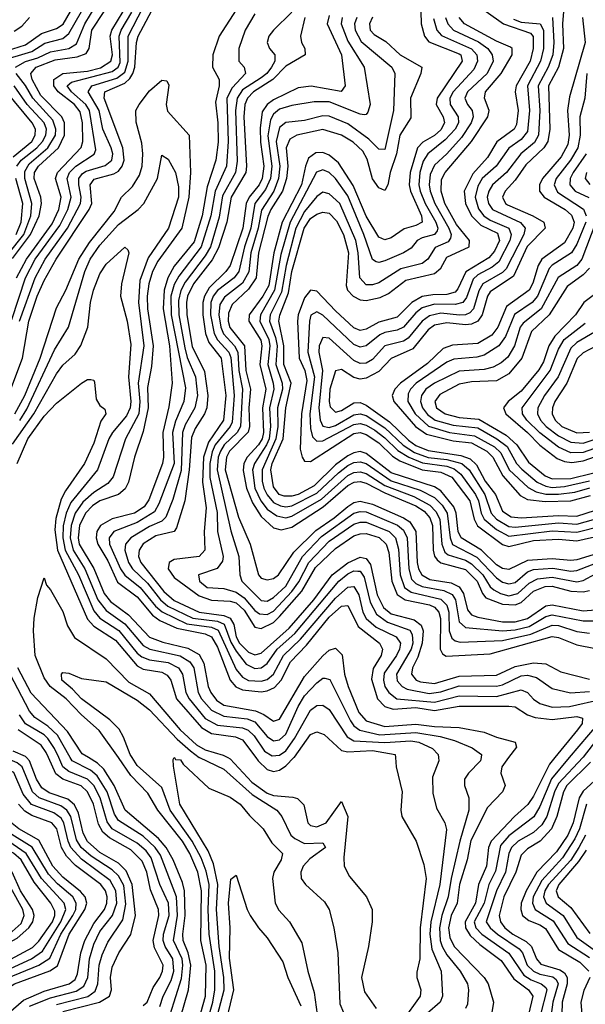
# Model space of a CAD drawing. Header units: inches. Extents: x 501365 to 657855, y 482276 to 547543.
# Tile 845 of 957: x 635951 to 637777, y 489203 to 492383. Entities that reach past the tile are written whole.
import ezdxf

# ---------------------------------------------------------------- set-up
doc = ezdxf.new("R2010")
doc.units = ezdxf.units.IN
doc.header["$MEASUREMENT"] = 0
doc.layers.add('A6438', color=7, linetype='Continuous')
doc.layers.add('A6439', color=7, linetype='Continuous')

msp = doc.modelspace()

# ---------------------------------------------------------------- linework, layer by layer
at = {"layer": 'A6438', "color": 5}
for points, elevation in [([(635643, 489190), (635657.8, 489270), (635668.4, 489290), (635687.5, 489310), (635750, 489348.1), (635917.3, 489430), (635955.7, 489464.3), (635965.4, 489490), (635960.7, 489510), (635894.1, 489630), (635830, 489660.3), (635764.3, 489710), (635735, 489750), (635723.4, 489790), (635712, 489810), (635650, 489884.1), (635610, 489917.6), (635590, 489942.7), (635569, 489990), (635567.6, 490000)], 3140), ([(635677.4, 489190), (635687, 489250), (635695.1, 489270), (635710.2, 489290), (635768.6, 489330), (635850, 489367), (635943.3, 489416.7), (635980.2, 489450), (635993, 489470), (635997.3, 489490), (635992.2, 489510), (635953.6, 489570), (635926.1, 489630), (635910.4, 489650), (635830.7, 489690), (635787.3, 489727.3), (635770.9, 489750), (635746, 489810), (635699.6, 489859.6), (635666.5, 489906.5), (635610, 489961.2), (635592.7, 490000)], 3120), ([(635740.1, 489170), (635763.1, 489250), (635797.5, 489282.5), (635992.8, 489387.2), (636012.8, 489407.2), (636056.5, 489470), (636064.8, 489490), (636064.4, 489504.4), (636051, 489530), (635997.4, 489597.4), (635955.7, 489670), (635931.1, 489691.1), (635866.8, 489726.8), (635846.2, 489746.2), (635830, 489769.9), (635807.6, 489830), (635736.2, 489890), (635702.7, 489950), (635656.4, 490000)], 3080), ([(635774.3, 489170), (635792.9, 489227.1), (635809.3, 489250.7), (635907, 489313), (635989.4, 489350.6), (636024.5, 489375.5), (636083.4, 489470), (636099.7, 489510), (636094.9, 489530), (636021.2, 489610), (635972.1, 489690), (635875.7, 489755.7), (635853.4, 489790), (635841, 489830), (635829.4, 489849.4), (635780.9, 489880.9), (635759.9, 489899.9), (635743.3, 489923.3), (635717.4, 489977.4), (635696.7, 490000)], 3060), ([(635783.8, 489130), (635834.6, 489225.4), (635858.7, 489250), (635910, 489288.3), (636013.2, 489330), (636047.7, 489352.3), (636084.2, 489430), (636122.1, 489490), (636131.7, 489510), (636133.5, 489530), (636122.4, 489550), (636072.5, 489592.5), (636044, 489624), (635991.2, 489711.2), (635917.2, 489757.2), (635895.9, 489775.9), (635876, 489810), (635863.1, 489850), (635849.4, 489869.4), (635790, 489903.8), (635767.2, 489930), (635745.2, 489990), (635736, 490000)], 3040), ([(635816.2, 489130), (635867.9, 489212.1), (635910, 489254.7), (635934.5, 489270), (636048.6, 489311.4), (636072.6, 489327.4), (636110.4, 489430), (636161.7, 489510), (636167.9, 489530), (636162.5, 489550), (636147.4, 489567.4), (636090, 489613.7), (636057.8, 489650), (636013, 489733), (635947.9, 489770), (635916.4, 489796.4), (635901.4, 489821.4), (635883.9, 489870), (635870, 489889.5), (635810, 489921.2), (635790, 489942.9), (635773.5, 490000)], 3020), ([(635982.9, 489197.1), (636050, 489224.2), (636133.7, 489246.3), (636158.1, 489261.9), (636170.4, 489289.6), (636175.8, 489350), (636190, 489397.4), (636210, 489438), (636250.6, 489490), (636264.3, 489530), (636261.2, 489570), (636242.8, 489602.8), (636150, 489672.4), (636116, 489710), (636107.1, 489730), (636093.5, 489790), (636084.7, 489804.7), (636061.6, 489821.6), (635989.1, 489849.1), (635962.3, 489882.3), (635932, 489952), (635890, 489972.5), (635865.6, 489990), (635862, 490000)], 2960), ([(636070, 489202.3), (636171, 489229), (636194.5, 489245.5), (636202.9, 489270), (636207.3, 489330), (636217, 489363), (636235.6, 489404.4), (636283.8, 489476.1), (636293.5, 489526.5), (636287.2, 489587.2), (636270, 489618.8), (636250, 489637.9), (636181.5, 489681.5), (636149.6, 489710), (636134.3, 489734.3), (636115.9, 489810), (636103.6, 489830), (636084, 489844), (636013.7, 489870), (635992.2, 489890), (635958.8, 489970), (635943.3, 489983.3), (635910, 489996.9), (635905.7, 490000)], 2940), ([(636090, 489179.7), (636209, 489210), (636241.2, 489230), (636247.8, 489250), (636243.9, 489290), (636250, 489323.2), (636270.6, 489370), (636310, 489429.1), (636324.9, 489490), (636314.1, 489590), (636294.7, 489634.7), (636270, 489659.5), (636210, 489693.8), (636170, 489729.1), (636155.9, 489755.9), (636141.2, 489821.2), (636128, 489848), (636106.1, 489866.1), (636046.5, 489886.5), (636022.9, 489902.9), (636005, 489930), (635982.9, 489990), (635973.3, 490000)], 2920), ([(636350, 489199.2), (636362.7, 489210), (636382, 489258), (636403.4, 489290), (636412.2, 489310), (636413.8, 489330), (636386.1, 489386.1), (636381.6, 489410), (636400.3, 489490), (636398.9, 489510), (636373, 489573), (636361.2, 489630), (636346.1, 489666.1), (636310, 489702), (636240.8, 489740.7), (636219.8, 489759.8), (636205.2, 489785.2), (636189.1, 489850), (636169.3, 489889.3), (636149.2, 489909.2), (636090, 489931), (636067.4, 489947.4), (636043.9, 490000)], 2880), ([(636403.5, 489196.5), (636414, 489230), (636440.1, 489279.9), (636448.8, 489310), (636445.2, 489350), (636420.4, 489390), (636413.8, 489410), (636415.5, 489430), (636433.7, 489490), (636430.9, 489530), (636403.7, 489590), (636375.9, 489676), (636358.7, 489698.7), (636330, 489724.2), (636250, 489770), (636233.2, 489793.2), (636211, 489870), (636189.9, 489909.9), (636170, 489930.5), (636110, 489955.6), (636090.4, 489970), (636076.9, 490000)], 2860), ([(636436.6, 489170), (636473.5, 489286.5), (636477.6, 489330), (636475, 489350), (636447.4, 489410), (636460.3, 489490), (636457.2, 489550), (636405.2, 489685.2), (636387.8, 489710), (636350, 489745.9), (636270, 489796.8), (636257.1, 489817.1), (636232.8, 489890), (636201.5, 489941.5), (636179.7, 489959.7), (636119.8, 489990), (636114.1, 490000)], 2840), ([(636470, 489160.3), (636496, 489250), (636503.6, 489330), (636495.3, 489370), (636479, 489410), (636477.7, 489430), (636484.7, 489490), (636483.4, 489570), (636476.9, 489596.9), (636446.7, 489670), (636424, 489710), (636398.6, 489738.6), (636291.5, 489830), (636255.5, 489910), (636222.9, 489962.9), (636202.4, 489982.4), (636172.9, 490000)], 2820), ([(636523, 489130), (636550.5, 489230), (636553.2, 489330), (636535.8, 489410), (636538, 489570), (636526.1, 489630), (636500, 489690), (636476.6, 489730), (636396.5, 489830), (636364.8, 489884.8), (636310, 489942.5), (636269.4, 490000)], 2780), ([(636550, 489123.1), (636574.6, 489210), (636580.9, 489250), (636580.5, 489310), (636562.9, 489430), (636559.6, 489510), (636562.8, 489590), (636553.2, 489633.2), (636536.6, 489676.6), (636507.5, 489730), (636437.1, 489830), (636410, 489903.4), (636330, 489974.5), (636314.2, 490000)], 2760), ([(636569.4, 489090.6), (636610.7, 489250), (636609.8, 489290.2), (636594.4, 489390), (636586.6, 489510), (636590.1, 489590.1), (636577.1, 489657.1), (636559.4, 489699.4), (636468.4, 489850), (636447.9, 489972.1), (636446.2, 489993.8), (636449.7, 490000)], 2740), ([(636450.3, 490000), (636454, 489994), (636470, 489992.5), (636479, 489979), (636561.3, 489901.3), (636630, 489872.3), (636663, 489850), (636692.7, 489812.7), (636736.5, 489770), (636764.6, 489724.6), (636799.8, 489690), (636795.2, 489670), (636771.6, 489630), (636767.2, 489610), (636775.4, 489530), (636787.3, 489507.3), (636821.6, 489470), (636862, 489402), (636880.7, 489310), (636901.5, 489241.5), (636911.4, 489170)], 2740), ([(636531, 490000), (636610, 489963.3), (636701.1, 489881.1), (636780.7, 489830), (636797.6, 489810), (636826.8, 489750), (636838.9, 489738.9), (636870, 489722.8), (636930, 489724.5), (636938, 489710), (636887.3, 489672.7), (636866, 489650), (636858.3, 489630), (636859.4, 489610), (636873.2, 489590), (636934.8, 489534.8), (636949.6, 489509.6), (636965.3, 489450), (636978.5, 489370), (636984.4, 489204.4), (636996.6, 489176.6)], 2760), ([(636623.1, 490000), (636630, 489996.3), (636700.4, 489920.4), (636750, 489884.9), (636770, 489878.1), (636832.8, 489872.8), (636847.7, 489867.7), (636868, 489848), (636881.5, 489790), (636890, 489780.5), (636910, 489777.1), (636940.8, 489790), (636990, 489858), (637010.6, 489810), (636997.2, 489677.2), (636998.6, 489650), (637016.1, 489616.1), (637070.8, 489550), (637088.8, 489510), (637088.8, 489470), (637076.6, 489390), (637054.7, 489290), (637063.7, 489243.7), (637102.1, 489190)], 2780), ([(636713.1, 490000), (636720.5, 489990), (636750, 489961.8), (636770, 489955.2), (636790, 489959.8), (636810, 489973.7), (636836.2, 490000)], 2820), ([(637164.3, 490000), (637166.5, 489970), (637186.2, 489890), (637180.9, 489830), (637184.7, 489810), (637230.8, 489730), (637255.3, 489655.3), (637263.2, 489610), (637243.6, 489450), (637242.3, 489350), (637233.3, 489306.8), (637233.1, 489290), (637245.6, 489250), (637243.8, 489230), (637129.5, 489070.5)], 2820), ([(637303.3, 490000), (637304.6, 489990), (637283.4, 489936.6), (637285.2, 489885.2), (637297, 489837), (637323.4, 489790), (637328.5, 489768.5), (637306.8, 489590), (637278.6, 489470), (637275.1, 489430), (637281.7, 489381.7), (637312.1, 489310), (637315.6, 489230), (637308.6, 489210), (637266.8, 489173.2)], 2840), ([(637440.2, 490000), (637438.2, 489990), (637399.3, 489950), (637386.4, 489930), (637387.2, 489910), (637400.9, 489870), (637400.5, 489830), (637371.9, 489730), (637343.7, 489610), (637334.6, 489550), (637314, 489490), (637305.7, 489450), (637308.3, 489410), (637314.7, 489390), (637330, 489363.1), (637373.4, 489310), (637397.1, 489270), (637400.1, 489250), (637396.4, 489203.6), (637390.3, 489189.7)], 2860), ([(637529.5, 490000), (637507.7, 489970), (637504.1, 489950), (637517.9, 489910), (637509.6, 489890), (637460.9, 489839.1), (637407.1, 489732.9), (637395.5, 489670), (637370.9, 489590), (637362.9, 489530), (637344, 489490), (637334.9, 489450), (637339.4, 489419.4), (637353.4, 489390), (637450, 489290.4), (637463.4, 489270), (637480.1, 489210), (637474.2, 489170)], 2880), ([(637678.6, 490000), (637661.2, 489978.8), (637610, 489875.6), (637591.8, 489848.2), (637548.3, 489810), (637472.7, 489730), (637464.2, 489710), (637457.7, 489650), (637432.6, 489590), (637422.5, 489530), (637389, 489470), (637390, 489450), (637405.2, 489425.2), (637436.2, 489396.2), (637505.4, 489345.4), (637545.9, 489285.9), (637593.2, 489250), (637607.7, 489230), (637593.7, 489170)], 2920), ([(637725.3, 490000), (637668, 489932), (637630, 489842), (637610.6, 489809.4), (637530, 489747), (637503.4, 489716.6), (637486.5, 489633.5), (637465.5, 489590), (637450, 489530), (637418.3, 489470), (637423.8, 489450), (637443.3, 489430), (637530, 489368.8), (637578, 489298), (637602.1, 489282.1), (637634.8, 489270), (637650, 489257.7), (637653.2, 489250), (637631.8, 489170)], 2940), ([(637768.7, 490000), (637690, 489916.9), (637677.4, 489890), (637652.8, 489810), (637636.9, 489783.1), (637610, 489757.8), (637560.1, 489730), (637538.7, 489710), (637530.4, 489690), (637519.3, 489630), (637490.4, 489570), (637457.2, 489470), (637469.3, 489450), (637493.5, 489430), (637562.9, 489382.9), (637573.8, 489370), (637589.5, 489330), (637609.6, 489310), (637630, 489300.8), (637672, 489292), (637683.1, 489283.1), (637689.6, 489269.6), (637672, 489210), (637666.8, 489170)], 2960), ([(637794.1, 489985.9), (637716.8, 489910), (637706.1, 489890), (637685.1, 489810), (637667.6, 489770), (637631.3, 489730), (637590, 489705.5), (637570, 489685.4), (637552.3, 489630), (637513.8, 489550), (637499.3, 489490), (637502.8, 489470), (637517.1, 489450), (637542.5, 489430), (637586.5, 489406.5), (637603.7, 489390), (637619.1, 489350), (637633.1, 489333.1), (637694.6, 489314.5), (637710, 489305.2), (637718.2, 489290), (637717.9, 489270), (637702.1, 489210), (637700.8, 489170)], 2980), ([(637831.9, 489948.1), (637770, 489891.8), (637757.5, 489870), (637738, 489790), (637720.3, 489750), (637684.2, 489695.8), (637620.8, 489630), (637585.9, 489570), (637570.4, 489530), (637568.4, 489510), (637574.4, 489490), (637594.2, 489474.2), (637630, 489460.4), (637648.3, 489448.3), (637690, 489380.9), (637759.7, 489339.7), (637788.6, 489310)], 3020), ([(635898.7, 489161.3), (635963, 489217), (636030, 489245.9), (636110.9, 489269.1), (636130, 489283.9), (636138, 489302), (636147.9, 489370), (636161.1, 489410), (636190, 489464.5), (636224.9, 489510), (636232.5, 489530), (636233.6, 489550), (636227.7, 489570), (636212.5, 489590), (636131.4, 489651.4), (636101.8, 489681.8), (636085.4, 489710), (636070.3, 489770.3), (636055, 489790), (635990, 489813.5), (635967.1, 489827.1), (635947.5, 489850)], 2980), ([(637780.3, 489850), (637758.4, 489770), (637742.6, 489737.4), (637703.5, 489676.5), (637636.5, 489603.5), (637608.8, 489550), (637606.5, 489530), (637615.3, 489510), (637673.4, 489473.4), (637720.3, 489400.3), (637790, 489354.6)], 3040), ([(637777.2, 489750), (637756, 489710), (637730, 489669.4), (637657.8, 489590), (637645.9, 489570), (637641.6, 489550), (637650.7, 489530), (637705.3, 489490), (637750, 489419.6), (637810, 489375.8)], 3060), ([(637779.3, 489700.7), (637755.2, 489664.8), (637691.2, 489590), (637682.4, 489570), (637688.9, 489550), (637730, 489515.6), (637792, 489432)], 3080), ([(636608.4, 489110), (636641.9, 489250), (636628, 489352), (636630.6, 489450.6), (636624.6, 489530), (636632.8, 489607.2), (636650, 489620.3), (636685.1, 489510), (636695.4, 489490), (636721.4, 489450), (636750, 489417.8), (636800.4, 489340.4), (636816.4, 489290), (636858.5, 489198.5)], 2720), ([(637791.3, 489290), (637772, 489248), (637762.2, 489210), (637765.9, 489170), (637797.5, 489110)], 3020)]:
    msp.add_lwpolyline(points, dxfattribs=dict(at, elevation=elevation))
at = {"layer": 'A6439', "color": 5}
for points, elevation in [([(635950.7, 491410), (636000.6, 491550), (636033.7, 491610), (636105.3, 491710), (636147.6, 491790), (636149.6, 491810), (636141.4, 491850), (636142.3, 491870), (636153.8, 491886.2), (636165.7, 491894.3), (636227.4, 491912.6), (636248.1, 491930), (636251.2, 491950), (636246.4, 491970), (636219.8, 492030), (636207.4, 492090), (636171.7, 492150), (636183.3, 492170), (636265, 492195), (636290, 492213.8), (636301.4, 492250), (636301.1, 492330), (636382.5, 492490)], 2940), ([(635922.5, 491190), (635960.2, 491290), (635980.5, 491410), (636007.3, 491490), (636030, 491541.2), (636068.4, 491610), (636175.6, 491770), (636183.3, 491790), (636178, 491850), (636191.7, 491868.3), (636254.7, 491885.3), (636270, 491894.3), (636281.8, 491910), (636287.7, 491930), (636283.9, 491970), (636223.4, 492130), (636225.4, 492150), (636290, 492178.4), (636306.6, 492193.5), (636316.1, 492210), (636322.2, 492230), (636327.8, 492310), (636333.7, 492330), (636394.5, 492445.5)], 2920), ([(635937.6, 492230), (635970, 492248.3), (636010, 492259.7), (636050, 492279.9), (636110, 492290), (636134.3, 492305.7), (636161.2, 492370), (636197.8, 492430)], 3040), ([(635866.3, 492270), (635970, 492302.4), (636021.2, 492338.8), (636070, 492354.5), (636090.8, 492369.2), (636114.8, 492410)], 3080), ([(635884.9, 492250), (635990, 492280.9), (636032.1, 492307.9), (636090, 492323), (636110, 492338.5), (636150.3, 492410)], 3060), ([(635925.2, 491414.8), (635969.4, 491550), (636001.4, 491610), (636080.9, 491719.1), (636106.8, 491770), (636117.6, 491810), (636104.4, 491870), (636112, 491890), (636132.5, 491910), (636190.9, 491949.1), (636196.4, 491963.6), (636175.9, 492090), (636164.4, 492110), (636118.3, 492150), (636104.4, 492170), (636117.9, 492182), (636250, 492216.3), (636269.1, 492230), (636275.2, 492244.8), (636272.4, 492330), (636278.6, 492350), (636312.6, 492407.4)], 2960), ([(635927.4, 491612.6), (635985.9, 491690), (636014.3, 491750), (636021.2, 491790), (636019.1, 491810), (635997.3, 491870), (635998.3, 491890), (636011.3, 491910), (636076.1, 491970), (636096.1, 492010), (636095.4, 492050), (636087.1, 492070), (636019, 492139), (635991.4, 492190), (635986.5, 492210), (636003.8, 492230), (636065.8, 492254.2), (636136.6, 492263.4), (636165.7, 492274.3), (636175, 492290), (636183.8, 492350), (636223.7, 492410)], 3020), ([(635940.7, 491550), (635972.5, 491610), (636055.7, 491724.3), (636077.3, 491770), (636085.2, 491810), (636067, 491870), (636073.4, 491890), (636149.7, 491970.3), (636154.6, 491990), (636153.5, 492050), (636145.9, 492085.9), (636127.6, 492110), (636075.2, 492150), (636061, 492170), (636060.7, 492190), (636090.2, 492209.8), (636170, 492216.9), (636211.7, 492228.3), (636245.1, 492250), (636250.1, 492270), (636242.5, 492330), (636248.2, 492350), (636285, 492410)], 2980), ([(636650, 492415), (636595.3, 492330), (636574.2, 492270), (636573.3, 492230), (636594.9, 492190), (636595.3, 492170), (636582.8, 492117.2), (636591, 492050), (636592.1, 491987.9), (636584.5, 491930), (636556.4, 491843.6), (636540, 491750), (636514.2, 491665.8), (636450, 491587.3), (636428.9, 491550), (636417, 491510), (636413.9, 491450), (636434.2, 491330), (636443.7, 491210), (636432.9, 491132.9), (636413.3, 491050), (636415.7, 490970), (636411.6, 490950), (636367.5, 490832.6), (636352.8, 490810), (636321.5, 490790), (636249.1, 490770.9), (636211.9, 490750), (636200.5, 490730), (636197.9, 490710), (636202.7, 490690), (636235.8, 490635.7), (636266.7, 490566.7), (636330, 490519.1), (636379.9, 490459.9), (636403.5, 490443.5), (636457.8, 490417.8), (636550, 490399.5), (636570.1, 490390.1), (636590, 490357), (636629.9, 490249.9), (636648.9, 490228.9), (636670, 490219.2), (636730, 490212.6), (636750, 490215.4), (636773.6, 490226.4), (636795.4, 490250), (636825.1, 490310), (636876.7, 490363.3), (636950, 490453.5), (636990, 490488.8), (637010, 490491.7), (637043.5, 490423.5), (637112, 490370), (637122.5, 490350), (637117.9, 490330), (637092, 490288), (637086.9, 490253.1), (637106.3, 490190), (637130, 490165.1), (637156.2, 490156.2), (637230, 490161.5), (637290, 490152.8), (637370, 490166.4), (637530, 490166.5), (637550, 490164.2), (637590, 490137.9), (637614.7, 490130), (637670, 490123.5), (637750, 490132.8), (637767.9, 490127.9), (637766.5, 490110), (637752.2, 490090), (637678.6, 490000)], 2920), ([(636710, 492402), (636679.1, 492350), (636658.8, 492290), (636658.2, 492250), (636675.9, 492230), (636679.6, 492210), (636636.8, 492163.2), (636619.3, 492130), (636624.1, 491990), (636618.7, 491910), (636581.7, 491830), (636567.7, 491750), (636537.2, 491650), (636464.5, 491555.5), (636450, 491527.7), (636439.3, 491490), (636440.3, 491430), (636486.1, 491193.9), (636480.6, 491150), (636453.6, 491086.4), (636444.2, 491050), (636449.5, 490950), (636400.6, 490819.4), (636385.7, 490794.3), (636330, 490760), (636254.8, 490730), (636240, 490710), (636241.1, 490690), (636276.6, 490610), (636290, 490588.9), (636339.4, 490550), (636389, 490489), (636411.1, 490471.1), (636490, 490432.1), (636570, 490421.2), (636591.3, 490411.3), (636650, 490284.9), (636670, 490259.8), (636690, 490249.1), (636730, 490246.6), (636750, 490252.9), (636770, 490269.3), (636802.9, 490330), (636857.3, 490382.7), (636970, 490515.1), (637010, 490550.3), (637030, 490553), (637045.4, 490525.4), (637059.2, 490470), (637069.5, 490449.5), (637101.9, 490421.9), (637166.3, 490390), (637180, 490370), (637177.4, 490350), (637166.9, 490330), (637127.6, 490272.4), (637125, 490250), (637130, 490230), (637142.2, 490210), (637169, 490190), (637290, 490179.5), (637370, 490199.5), (637490, 490197.5), (637570, 490219.4), (637590, 490210.8), (637610, 490188.6), (637630, 490174.7), (637670, 490163), (637725.6, 490165.6), (637830, 490188.9)], 2940), ([(636830, 492407.3), (636770.1, 492350), (636755.6, 492330), (636750.1, 492310), (636757.5, 492290), (636774.4, 492270), (636774.6, 492250), (636764.2, 492230), (636749.1, 492210), (636730, 492195.1), (636670, 492156.4), (636652.6, 492130), (636647.2, 492090), (636653.5, 491926.5), (636647.9, 491890), (636605.9, 491814.1), (636594.4, 491745.6), (636566.5, 491650), (636550, 491621), (636484.9, 491535.2), (636471.5, 491508.5), (636463.4, 491476.6), (636464.6, 491430), (636483.6, 491323.6), (636491.9, 491291.9), (636518.2, 491230), (636524.7, 491170), (636516.6, 491130), (636484.6, 491075.4), (636476.3, 491050), (636472.7, 490927.3), (636445.8, 490834.2), (636422.8, 490777.2), (636410, 490764), (636370, 490746.5), (636309.3, 490710), (636292.5, 490690), (636290, 490670), (636301.8, 490630), (636315.4, 490610), (636363.4, 490563.4), (636405.7, 490510), (636429.3, 490489.3), (636510, 490450.3), (636590, 490440.9), (636611.1, 490431.1), (636633, 490373), (636650, 490344.3), (636682.4, 490302.4), (636710, 490288), (636730, 490289.6), (636750, 490304.2), (636782.4, 490350), (636838.9, 490401.1), (636980.9, 490570), (637010, 490593.5), (637030, 490603.2), (637042.8, 490602.8), (637050, 490602), (637063.4, 490583.4), (637082, 490502), (637103, 490463), (637137.9, 490437.9), (637210, 490411.3), (637218.1, 490398.1), (637220.5, 490370), (637215.1, 490350), (637167.1, 490270), (637170, 490247.8), (637185.9, 490230), (637201.7, 490221.7), (637272.5, 490207.5), (637310, 490212.5), (637370, 490232.1), (637490, 490230.7), (637510, 490235.5), (637570, 490263.8), (637590, 490266.7), (637619.1, 490259.1), (637670, 490223.6), (637729.1, 490209.1), (637790, 490214.2)], 2960), ([(636950, 492396.8), (636944, 492370), (636989.3, 492270), (637001.9, 492170), (636988.9, 492151.1), (636891.6, 492168.4), (636850, 492163.5), (636770, 492124.7), (636750, 492110), (636734.1, 492085.9), (636727.1, 492032.9), (636728.3, 491988.3), (636739.2, 491910), (636734.2, 491870), (636724, 491850), (636691.3, 491810), (636682.3, 491790), (636671.7, 491710), (636630.9, 491590), (636616.6, 491570), (636562.7, 491517.3), (636547.6, 491490), (636542.6, 491470), (636542.4, 491430), (636550.3, 491370), (636561.3, 491341.3), (636601.2, 491290), (636616.7, 491170), (636608.4, 491090), (636560.7, 491019.3), (636544.3, 490970), (636541.5, 490890), (636553.4, 490806.6), (636546.1, 490730), (636549, 490670), (636530, 490650), (636450, 490640.3), (636433.8, 490630), (636430.4, 490610), (636450, 490581.5), (636530, 490522.8), (636570, 490508.9), (636630, 490505.4), (636650, 490499.7), (636676.1, 490476.1), (636710, 490421.8), (636730, 490417), (636770, 490436.9), (636790, 490455.8), (636862.2, 490537.8), (636906.2, 490613.8), (636970, 490675.5), (637030, 490716.2), (637050, 490723.3), (637070, 490723.9), (637110.9, 490710.9), (637134.3, 490690), (637143, 490663), (637152.1, 490570), (637170, 490527.4), (637194.9, 490510), (637274, 490494), (637290, 490486), (637304.6, 490470), (637309.4, 490449.4), (637308.3, 490350), (637315.8, 490335.8), (637328.1, 490328.1), (637470, 490335.8), (637670, 490391.4), (637690, 490388.2), (637750, 490364.9), (637810, 490352.3)], 3020), ([(637245.6, 492410), (637247.1, 492370), (637257.9, 492330), (637271.9, 492311.9), (637370, 492273.6), (637375.5, 492270), (637379.8, 492250), (637298.8, 492130), (637295.5, 492110), (637318.4, 492070), (637322.8, 492050), (637310, 492027.4), (637290, 492009.8), (637252, 491988), (637235.6, 491970), (637211.4, 491890), (637208.2, 491850), (637212.2, 491830), (637247.6, 491750), (637250.1, 491730), (637230, 491718.9), (637192, 491708), (637150, 491679.3), (637130, 491672.7), (637110, 491681), (637070, 491749.1), (637027.8, 491847.8), (636980.6, 491920.6), (636950, 491946.2), (636930, 491954.9), (636906.5, 491953.5), (636883.7, 491936.3), (636873.6, 491910), (636860.6, 491850), (636798.8, 491730), (636771, 491630), (636754.8, 491525.2), (636736.4, 491490), (636692.1, 491430), (636690.6, 491410), (636728.9, 491348.9), (636732.2, 491330), (636726.6, 491270), (636745.2, 491190), (636735.2, 491130), (636738.4, 491050), (636733.7, 491030), (636722.4, 491010), (636684.9, 490970), (636674.8, 490950), (636672.5, 490927.5), (636683.1, 490870), (636702.6, 490822.6), (636730, 490778.7), (636770, 490742.6), (636795.3, 490735.3), (636830, 490743.9), (636930.2, 490809.8), (637010, 490879), (637030.4, 490889.6), (637050, 490892), (637070, 490886.8), (637130, 490854.8), (637230, 490813.7), (637256.4, 490796.4), (637274.6, 490774.6), (637283.7, 490750), (637286.1, 490670), (637290.4, 490650.4), (637299, 490639), (637310, 490629.4), (637390, 490607.6), (637428.1, 490570), (637444.6, 490530), (637455.8, 490515.8), (637510, 490495.8), (637550, 490493.5), (637570, 490500.9), (637610, 490537.7), (637646.9, 490553.1), (637670, 490554), (637730, 490537.6), (637770, 490535.1), (637790, 490540.4)], 3120), ([(637457.4, 492410), (637513, 492370), (637600, 492340), (637609.1, 492329.1), (637608.9, 492290), (637598.4, 492250), (637553.8, 492170), (637551, 492150), (637560.6, 492090), (637555, 492045), (637546.8, 492030), (637490.8, 491989.2), (637461.2, 491938.8), (637413.9, 491886.1), (637386.2, 491830), (637389.9, 491790), (637409.7, 491750), (637440.1, 491720.1), (637493.4, 491693.5), (637499.4, 491670), (637483.9, 491636.1), (637465.9, 491614.1), (637390.9, 491569.1), (637365.8, 491514.2), (637356.3, 491503.7), (637330, 491495.6), (637285, 491495), (637250, 491488.9), (637217.1, 491470), (637170, 491422.8), (637110, 491406.3), (637070, 491384.3), (637050, 491379.5), (637030, 491387.8), (636970, 491442.7), (636910, 491506.8), (636890, 491509.9), (636870, 491484.7), (636850, 491430), (636847.7, 491410), (636853.4, 491290), (636871.2, 491250), (636877.8, 491217.8), (636860.2, 491110), (636856.7, 490996.7), (636862.7, 490970), (636870, 490957.7), (636890, 490957), (637030, 491047), (637050, 491049.7), (637070, 491043.8), (637110, 491016.7), (637154, 490974), (637178.3, 490958.3), (637249.9, 490929.9), (637310, 490921.9), (637345.7, 490905.7), (637404.2, 490830), (637417.7, 490770), (637429.1, 490749.1), (637510, 490688.5), (637530, 490682.4), (637610, 490701.5), (637690, 490705.6), (637750, 490700.3), (637830, 490718.2)], 3220), ([(637707, 492410), (637703.5, 492370), (637706.2, 492290), (637690, 492230), (637658.4, 492170), (637662.1, 492030), (637656.3, 491990), (637643.3, 491970), (637585.1, 491914.9), (637550, 491865.4), (637518.2, 491830), (637509.8, 491810), (637519.1, 491790), (637525.7, 491785.7), (637608, 491750), (637642.6, 491730), (637647.8, 491710), (637589.2, 491650.8), (637544.6, 491555.4), (637470, 491504.7), (637460.8, 491490), (637444.3, 491430), (637430.1, 491409.9), (637410, 491399.9), (637390, 491397.6), (637330, 491404.2), (637290, 491396.4), (637270, 491381.3), (637220, 491320), (637150.7, 491289.3), (637110, 491246.7), (637070, 491225.5), (637050, 491222), (637030, 491227.6), (636990, 491253.5), (636970, 491249.2), (636952.6, 491190), (636949.7, 491150), (636952.8, 491132.8), (636970, 491115.5), (636990, 491121.1), (637030, 491145.5), (637050, 491146.9), (637070, 491138.7), (637144.9, 491084.9), (637205.8, 491025.8), (637230, 491008.3), (637270, 490992.5), (637375.6, 490975.6), (637404.9, 490964.9), (637426, 490946), (637453.5, 490893.5), (637487.4, 490850), (637510, 490796.1), (637537.5, 490777.5), (637570, 490774.2), (637690, 490781.8), (637750, 490779.8), (637810, 490799.3)], 3280), ([(635933.4, 492346.6), (635957.4, 492362.6), (635983.1, 492390)], 3120), ([(636871.1, 492390), (636857.8, 492330), (636861.2, 492310), (636871.8, 492290), (636872.3, 492270), (636810, 492233.4), (636767.9, 492190), (636705.5, 492150), (636686.5, 492130), (636677.4, 492110), (636674.1, 492070), (636683.5, 491910), (636680.8, 491890), (636633.4, 491810), (636619.7, 491730), (636593.2, 491646.8), (636571.8, 491608.2), (636511.9, 491530), (636493.1, 491490), (636489.1, 491470), (636490.1, 491430.1), (636507.8, 491327.8), (636547.2, 491247.2), (636558.3, 491170), (636554.8, 491130), (636547.6, 491110), (636517, 491063), (636506.1, 491033.9), (636497.7, 490930), (636483.8, 490830), (636457.6, 490742.4), (636449.5, 490730), (636390, 490716.3), (636349.5, 490690.5), (636336.4, 490670), (636334.5, 490650), (636341.6, 490630), (636416.8, 490536.8), (636450, 490508.1), (636529.8, 490469.8), (636610, 490459), (636630.7, 490450.7), (636642.6, 490430), (636649.5, 490390), (636660.8, 490370), (636690, 490340.4), (636710, 490332.5), (636730, 490337.7), (636821.3, 490418.7), (636900.7, 490510), (636959.7, 490590), (637010, 490629.3), (637050, 490647.9), (637070, 490643), (637083.4, 490623.4), (637105.5, 490525.5), (637125.3, 490485.3), (637150, 490464.4), (637224.7, 490444.7), (637247.5, 490427.5), (637253, 490410), (637249.9, 490369.8), (637235.9, 490324.1), (637218.9, 490290), (637215.7, 490270), (637230.4, 490250.4), (637244.5, 490244.5), (637290, 490239.9), (637370, 490263.7), (637490, 490266.6), (637550, 490294), (637610, 490306.7), (637650, 490302.8), (637697.6, 490277.6), (637790, 490253.7)], 2980), ([(636992.2, 492390), (636988.3, 492370), (637010, 492313.8), (637062.5, 492230), (637082.1, 492110), (637075.3, 492084.7), (637070, 492076.8), (637063.4, 492076.6), (637050, 492078.3), (636950, 492118), (636901.9, 492118.1), (636830, 492106.4), (636790, 492094.1), (636770, 492078.2), (636760.2, 492059.8), (636751.5, 492008.5), (636765.4, 491910), (636761, 491870), (636744.9, 491835.1), (636710.1, 491789.9), (636697.4, 491710), (636676.9, 491650), (636658.1, 491570), (636643.3, 491550), (636590, 491508.5), (636575.9, 491490), (636567.9, 491470), (636567.1, 491430), (636578.5, 491370), (636589.9, 491349.9), (636625.6, 491310), (636632.1, 491292.1), (636643.3, 491170), (636636.5, 491083.5), (636630.9, 491069.1), (636582.4, 491010), (636572.3, 490987.7), (636564.6, 490950), (636565.2, 490905.2), (636588.1, 490791.9), (636590, 490729.9), (636607.6, 490650), (636605.8, 490634.2), (636588.8, 490611.2), (636528.6, 490590), (636531.9, 490570), (636556.1, 490550), (636610, 490546.1), (636650, 490534.3), (636675.9, 490515.9), (636710, 490475.8), (636724.8, 490464.8), (636750, 490462), (636770, 490473.1), (636830, 490536.7), (636852.2, 490567.8), (636884.5, 490630), (636950, 490698.7), (637030, 490753.7), (637050, 490760.6), (637070, 490760.3), (637143.9, 490730), (637164.4, 490710), (637173.6, 490673.6), (637178.8, 490590), (637192.8, 490550), (637214.3, 490534.3), (637310, 490511.8), (637330, 490492.2), (637336, 490470), (637337.3, 490410), (637345.6, 490385.6), (637356.9, 490376.9), (637372.8, 490372.8), (637510, 490378.8), (637601.6, 490398.4), (637670, 490428.1), (637690, 490426.9), (637750, 490407.4), (637790, 490401.9)], 3040), ([(637039.5, 492390), (637032, 492370), (637033.7, 492350), (637053.5, 492313.5), (637152.3, 492230), (637162, 492210), (637157.5, 492090), (637130, 491964.2), (637110, 491965.7), (637077.9, 491997.9), (637010, 492046.6), (636950, 492071.7), (636930, 492073.1), (636870, 492057.7), (636810, 492051.8), (636790, 492035.7), (636778.4, 491990), (636791, 491910), (636786.8, 491870), (636771.7, 491830), (636731.5, 491768.5), (636720.5, 491710), (636697.5, 491630), (636691, 491569), (636670, 491532.1), (636612.3, 491487.7), (636596.7, 491463.4), (636593.3, 491430), (636599.8, 491390), (636609, 491369), (636644.9, 491330), (636655, 491310), (636658.9, 491250), (636670.2, 491190), (636664, 491070), (636652.6, 491050), (636610.8, 491010), (636598.8, 490990), (636591.8, 490970), (636588.6, 490930), (636632.7, 490732.7), (636658.4, 490650), (636661.6, 490590), (636667.6, 490570), (636730, 490507.5), (636750, 490505.6), (636770, 490517.2), (636810, 490554.1), (636864.3, 490650), (636925.6, 490714.4), (637030, 490789.2), (637050, 490795.3), (637070, 490794.1), (637170.7, 490750.7), (637190, 490735), (637201.3, 490710), (637206.7, 490610), (637216.3, 490576.4), (637230, 490562), (637250, 490552.9), (637319.9, 490539.9), (637347.2, 490527.2), (637357.6, 490510), (637370, 490439.2), (637390, 490420.8), (637509.9, 490409.9), (637550, 490412.9), (637596.2, 490423.8), (637650, 490455.6), (637670, 490461.5), (637770, 490441.5), (637810, 490442.2)], 3060), ([(637090, 492391.9), (637080.1, 492370), (637082.6, 492350), (637095.6, 492335.6), (637132.8, 492312.8), (637179.3, 492270), (637249.6, 492230), (637246.4, 492210), (637212.6, 492130), (637213.9, 492066.1), (637177.8, 492010), (637166.9, 491950), (637147.3, 491890), (637139.5, 491850), (637130, 491832.1), (637110, 491840.7), (637090, 491869.2), (637072.6, 491932.6), (637058.9, 491958.9), (637027.5, 491987.5), (636990, 492010.6), (636930, 492028.9), (636845.4, 492010), (636822.5, 491997.5), (636811.7, 491970), (636816.5, 491910), (636812.8, 491870), (636798.9, 491830), (636761.6, 491770), (636752.4, 491747.6), (636722.3, 491630), (636713.9, 491550), (636690, 491512.6), (636637, 491463.1), (636624.9, 491435.1), (636624.4, 491410), (636629.6, 491389.6), (636676.9, 491330), (636681.1, 491250), (636696.2, 491190), (636691.2, 491130), (636693, 491070), (636688.6, 491051.4), (636627.8, 490990), (636618.5, 490970), (636614.7, 490930), (636657.1, 490777.1), (636694.8, 490690), (636722.1, 490590), (636730, 490579.5), (636750, 490573.8), (636770, 490578.1), (636786.6, 490590), (636836.3, 490663.7), (636906.6, 490733.4), (636965.9, 490774.1), (637010, 490811.3), (637030, 490824.1), (637050, 490828.9), (637090, 490819), (637190, 490774.8), (637210, 490761.9), (637229.4, 490730), (637233.6, 490630), (637238, 490610), (637249.6, 490590), (637275.5, 490575.5), (637344.4, 490564.4), (637370, 490551.7), (637383.4, 490530), (637396.9, 490476.9), (637410, 490461.4), (637430, 490453.4), (637510, 490438.9), (637550, 490438.8), (637590, 490449.3), (637650, 490490), (637670, 490493.7), (637770, 490474.1), (637810, 490477.6)], 3080), ([(637286.9, 492386.9), (637297.7, 492350), (637312.6, 492332.6), (637409.5, 492289.5), (637426.8, 492270), (637428.9, 492250), (637417.2, 492222.7), (637350, 492150.5), (637340, 492130), (637340.4, 492110), (637367, 492070), (637367.4, 492050), (637356.5, 492030), (637324.2, 491995.8), (637268.2, 491950), (637254, 491926), (637242.8, 491890), (637239.8, 491850), (637243.8, 491830), (637260.1, 491790), (637294.4, 491730), (637300.8, 491710), (637298.3, 491701.7), (637290.4, 491689.6), (637250, 491678.7), (637234.3, 491670), (637214.5, 491645.5), (637189.8, 491630.2), (637130, 491604.7), (637110, 491599.2), (637101.8, 491601.8), (637089.4, 491609.4), (637062.2, 491690), (637010, 491814.6), (636970, 491870.9), (636950, 491890.2), (636930, 491899), (636909.2, 491890.8), (636823.9, 491730), (636794.5, 491625.5), (636773.8, 491510), (636727.8, 491430), (636726.6, 491410), (636755, 491350), (636758, 491330), (636752.3, 491270), (636769.5, 491210), (636771, 491190), (636757.8, 491130), (636760.6, 491070), (636755.9, 491030), (636748.1, 491010), (636708.7, 490950), (636703, 490930), (636709.8, 490870), (636729.7, 490829.7), (636750, 490802.9), (636781.4, 490781.4), (636810, 490774.8), (636830, 490780), (636924.8, 490835.2), (637010, 490911.3), (637030, 490921.2), (637050, 490923.3), (637070, 490917.3), (637130, 490878.7), (637223.7, 490843.8), (637275.5, 490815.5), (637294.9, 490794.9), (637307.1, 490770), (637313.6, 490690), (637323.5, 490663.5), (637334.6, 490654.6), (637390, 490637.9), (637410, 490626.5), (637446.6, 490590), (637470, 490551.8), (637481.5, 490541.5), (637502.8, 490530), (637530, 490522.7), (637559.5, 490530), (637596.2, 490563.9), (637622.6, 490577.4), (637670, 490582.6), (637750, 490567.9), (637770, 490572.2), (637810, 490594)], 3140), ([(637326, 492390), (637332.8, 492370), (637351.7, 492350), (637432, 492312), (637461.9, 492290), (637476.7, 492270), (637479.6, 492250), (637460.3, 492210), (637396.5, 492150), (637387.6, 492130), (637396.2, 492110), (637412.1, 492090), (637415.4, 492070), (637408.8, 492050), (637376.9, 492003.1), (637330, 491950.2), (637290, 491913.7), (637276.2, 491883.8), (637272.7, 491850), (637276.3, 491830), (637291.4, 491790), (637336.3, 491710), (637343.6, 491690), (637341.8, 491678.2), (637333.8, 491666.2), (637292.2, 491647.8), (637268.9, 491610), (637250, 491596.2), (637181, 491579), (637110, 491533.5), (637090, 491526.7), (637070, 491527.2), (637049.3, 491549.4), (637044.1, 491630), (637036.1, 491670), (636984.8, 491790), (636950, 491821.5), (636930, 491826.5), (636910, 491812.5), (636870, 491764), (636842.8, 491710), (636810.9, 491590), (636796.1, 491503.9), (636759.6, 491430), (636757.8, 491410), (636777, 491357), (636781.8, 491330), (636777.9, 491270), (636798.8, 491210), (636798.9, 491190), (636783.4, 491130), (636783.8, 491070), (636777.7, 491030), (636733.3, 490930), (636733.3, 490893.3), (636739.6, 490870), (636750, 490848.5), (636770, 490824.2), (636793, 490813), (636810, 490810.2), (636830, 490813.4), (636910, 490853.8), (636979.7, 490920.3), (637010, 490943.4), (637030, 490952.9), (637050, 490955.8), (637070, 490950), (637150, 490893.8), (637243.4, 490863.4), (637290, 490840.6), (637315.2, 490815.2), (637330.5, 490790), (637340.5, 490710), (637348.5, 490688.5), (637427, 490647), (637490, 490580.3), (637510, 490566.6), (637530, 490561), (637550, 490565.7), (637590, 490600), (637610, 490607.7), (637672.1, 490612.1), (637730, 490602.7), (637750, 490604.4), (637830, 490635.2)], 3160), ([(637830, 490664.1), (637750, 490639.1), (637730, 490637), (637670, 490642.6), (637590, 490637.1), (637530, 490607.8), (637510, 490611), (637490, 490623.3), (637441.5, 490670), (637375.8, 490710), (637366.2, 490730), (637359.5, 490790), (637352.9, 490810), (637310, 490862), (637290, 490874.9), (637150, 490920), (637070, 490982.8), (637050, 490988.6), (637030, 490985), (637010, 490974.8), (636970, 490945.9), (636901.8, 490878.2), (636850, 490850.3), (636830, 490844.4), (636804.3, 490844.3), (636788.6, 490850), (636770, 490875.2), (636762, 490930), (636766.5, 490950), (636801.3, 491030), (636809.9, 491130), (636827.5, 491210), (636803.5, 491270), (636804.1, 491330), (636787.8, 491410), (636790.4, 491429.6), (636819.1, 491500.9), (636830, 491570), (636869.6, 491710), (636890, 491740.8), (636910, 491755.6), (636930, 491761.6), (636950, 491758.1), (636973.9, 491733.9), (636995.9, 491690), (637012.5, 491630), (637004.4, 491524.4), (637009, 491510), (637027.4, 491490), (637050, 491478.5), (637070, 491476.5), (637114.3, 491485.7), (637141.1, 491498.9), (637197.5, 491542.5), (637290, 491564.1), (637310, 491581.1), (637330, 491616.6), (637402.2, 491650), (637403.5, 491670), (637361.5, 491721.5), (637323.4, 491790), (637311.1, 491830), (637312.2, 491867.8), (637324.2, 491890), (637409.8, 491990.2), (637462.2, 492070), (637466.6, 492090), (637451.9, 492130), (637454.7, 492150), (637505.2, 492210), (637540.5, 492270), (637540.8, 492290), (637535.2, 492295.2), (637490, 492314.5), (637386.8, 492370), (637369.6, 492390)], 3180), ([(637545.2, 492385.2), (637570, 492375.9), (637631.6, 492370), (637641.9, 492350), (637642.2, 492290), (637632.1, 492250), (637589.9, 492170), (637597, 492090), (637590, 492022.6), (637570, 491996.4), (637530, 491968.4), (637489.6, 491910.4), (637444.3, 491870), (637430, 491846.2), (637421.5, 491810), (637432.3, 491772.3), (637449.5, 491749.5), (637470, 491736), (637530.5, 491710), (637537.2, 491690), (637533.3, 491670), (637498.3, 491601.7), (637476.2, 491583.8), (637430, 491559.4), (637415.1, 491544.9), (637393.9, 491486.1), (637381.2, 491470), (637356.7, 491463.4), (637290, 491465.1), (637250, 491452.8), (637230, 491436.8), (637190, 491390), (637170, 491380.5), (637130, 491373.4), (637113.9, 491366.1), (637070, 491329.9), (637050, 491325.6), (637030, 491334.2), (636930, 491429.6), (636910, 491439.4), (636891, 491429), (636886, 491410), (636881.3, 491310), (636902.6, 491230), (636887.4, 491110), (636890, 491063.6), (636896.7, 491036.7), (636910, 491022.6), (636930, 491022.9), (637030, 491076.5), (637050, 491079.6), (637070, 491074), (637097.2, 491057.2), (637130, 491032.5), (637171.6, 490991.6), (637207.4, 490970), (637251.8, 490951.8), (637330, 490940.9), (637353.3, 490933.3), (637375.4, 490915.4), (637422.3, 490850), (637432.6, 490830), (637440.9, 490790), (637449.9, 490769.9), (637490, 490737.1), (637530, 490715.7), (637670, 490732.4), (637750, 490727.9), (637830, 490748.5)], 3240), ([(637670.8, 492390.8), (637674.9, 492310), (637672.2, 492270), (637656.9, 492230), (637624.4, 492170), (637630, 492090), (637626.1, 492010), (637613, 491987), (637568.7, 491950), (637522, 491890), (637477.5, 491850), (637465, 491830), (637460.6, 491810), (637463.9, 491790), (637477.7, 491770), (637568.2, 491728.2), (637583.3, 491710), (637578.7, 491690), (637521.5, 491578.5), (637510, 491566.7), (637445.9, 491530), (637432.8, 491507.2), (637416.4, 491450), (637403.8, 491436.2), (637390, 491429.8), (637370.5, 491429.5), (637310, 491435.8), (637273.4, 491426.6), (637250, 491410), (637205.3, 491354.7), (637190, 491345.4), (637130, 491330.2), (637090, 491286.2), (637070, 491274.4), (637050, 491273.2), (637030, 491282.2), (636950, 491354.6), (636930, 491356.7), (636917.5, 491330), (636916.4, 491310), (636928.9, 491250), (636917.1, 491130), (636921.2, 491090), (636930, 491070.9), (636950, 491066.4), (636970, 491073.3), (637030, 491107.5), (637050, 491110.4), (637070, 491104.9), (637130, 491065.4), (637189.2, 491009.2), (637225.6, 490985.6), (637270, 490969.7), (637330, 490962.7), (637377.8, 490950), (637401.6, 490930), (637453.1, 490850), (637472.9, 490790), (637490, 490770), (637530, 490746.8), (637550, 490744.6), (637690, 490758), (637750, 490754.4), (637830, 490777)], 3260), ([(637767.5, 492390), (637776.7, 492310), (637725.9, 492134.1), (637719.9, 492090), (637724.9, 492010), (637720.2, 491979.8), (637699.5, 491940.5), (637638.2, 491870), (637629.2, 491850), (637628.8, 491830), (637643.6, 491810), (637712.4, 491770), (637732.6, 491752.6), (637740.7, 491730), (637736.6, 491710), (637710, 491663), (637637, 491610), (637625.2, 491590), (637607.8, 491532.2), (637595.5, 491510), (637522.7, 491457.3), (637495, 491390), (637475.7, 491364.3), (637430, 491338), (637348, 491332), (637318.4, 491321.6), (637267.4, 491272.6), (637179.9, 491210), (637161.9, 491190), (637153.6, 491170), (637158.5, 491150), (637229, 491070), (637264.4, 491044.4), (637350, 491023.3), (637410, 491016.6), (637458.6, 490990), (637478.5, 490970), (637510.3, 490910.3), (637566.5, 490846.5), (637590, 490834.2), (637647.3, 490827.3), (637730, 490829.8), (637793.7, 490846.3)], 3320), ([(635913.8, 491626.2), (635964.6, 491690), (635986.9, 491750), (635990.1, 491790), (635967.1, 491870), (635967.2, 491892.7), (635981.9, 491918.1), (636041.9, 491970), (636066, 492010), (636067.5, 492030), (636058.4, 492058.4), (635993.2, 492130), (635970, 492170.4), (635939.2, 492210)], 3040), ([(637782.2, 492210), (637775.6, 492130), (637759.8, 492070), (637760, 492010), (637753, 491970), (637729.1, 491930), (637683.3, 491870), (637676.3, 491850), (637686.8, 491826.8), (637771.6, 491771.6), (637779.7, 491750)], 3340), ([(635935, 491110), (635968, 491170), (636017.2, 491290), (636070, 491452.6), (636099.8, 491510), (636141.8, 491610), (636176.4, 491663.6), (636255.7, 491764.3), (636279.1, 491810), (636315, 491845), (636338.2, 491881.8), (636346.3, 491910), (636348.9, 491950), (636344.9, 491984.9), (636327.2, 492052.8), (636326.3, 492090), (636336.4, 492110), (636370, 492153.3), (636410, 492188.4), (636425.7, 492185.7), (636432.3, 492172.3), (636423.9, 492110), (636428, 492088), (636497.6, 492010), (636502.2, 491890), (636497.2, 491810), (636474.6, 491710), (636396.7, 491603.3), (636379.4, 491570), (636367.6, 491530), (636362.5, 491490), (636363.7, 491450), (636381.4, 491330), (636376.5, 491263.5), (636364, 491196), (636365.4, 491130), (636350, 491053.3), (636321.1, 490970), (636302.6, 490890), (636291.7, 490868.3), (636270, 490850.2), (636210, 490829), (636186.4, 490813.6), (636163.3, 490790), (636143.7, 490750), (636139.6, 490710), (636143.4, 490690), (636190.4, 490610.4), (636223.3, 490530), (636244, 490504), (636301.7, 490461.7), (636370, 490389.6), (636412.7, 490372.7), (636494.1, 490354), (636530, 490332.8), (636544.9, 490304.9), (636559.4, 490230), (636567.6, 490210), (636585.8, 490185.8), (636610, 490169.3), (636711.7, 490151.7), (636739.3, 490139.3), (636770, 490117.7), (636790, 490123.8), (636870, 490262.1), (636930, 490329.1), (636950, 490346.9), (636970, 490353.2), (636992.1, 490332.1), (636999.7, 490270), (637011.1, 490230), (637046.2, 490146.2), (637070, 490119.4), (637130, 490100.8), (637230, 490108.5), (637290, 490100.4), (637370, 490097.2), (637450, 490082.2), (637490, 490065.7), (637550, 490050.1), (637554.4, 490034.4), (637529.5, 490000)], 2880), ([(635930, 491940.6), (635989.6, 491990), (636000.9, 492010), (636001.8, 492030), (635991, 492050), (635908.1, 492150)], 3080), ([(635941.5, 491910), (635955.7, 491930), (636006.4, 491970), (636024.5, 491990), (636035.2, 492010), (636037, 492030), (636030.2, 492050.2), (635974.9, 492110), (635933.3, 492170)], 3060), ([(635950.9, 491089.1), (635974.3, 491125.7), (636063.2, 491316.8), (636108.6, 491390), (636161.3, 491570), (636178, 491610), (636210, 491654.7), (636270, 491722.1), (636333, 491770), (636351.9, 491790), (636395.7, 491870), (636410, 491946), (636430, 491932.9), (636454.4, 491890), (636463.4, 491843.4), (636464, 491810), (636431.3, 491710), (636365.5, 491614.5), (636338.5, 491541.5), (636334.7, 491470), (636351.4, 491330), (636333.4, 491210), (636339, 491150), (636335.1, 491110), (636293, 491030), (636253.1, 490906.9), (636235, 490885), (636190, 490856.6), (636155.1, 490824.9), (636130.3, 490789.7), (636116.8, 490750), (636114.2, 490710), (636123.9, 490670), (636161.2, 490610), (636202.9, 490510), (636230, 490475.8), (636290, 490432.6), (636350, 490362), (636370.6, 490350.6), (636468.8, 490328.8), (636499.9, 490310), (636512.9, 490290), (636526.8, 490210), (636538.1, 490190), (636570, 490153.3), (636610, 490134), (636685.5, 490125.5), (636710, 490115.6), (636750, 490068.8), (636770, 490053.9), (636790, 490057.1), (636810, 490075.5), (636850, 490165.6), (636870, 490199.2), (636910, 490241.3), (636930, 490256.6), (636936.4, 490256.4), (636951.9, 490251.9), (637019, 490119), (637030, 490103.2), (637048.7, 490088.7), (637113.9, 490073.9), (637230, 490081.6), (637308, 490068), (637355, 490055), (637411.9, 490031.9), (637442.2, 490010), (637440.2, 490000)], 2860), ([(637780.2, 491950), (637737.5, 491890), (637727.9, 491870), (637726.7, 491850), (637743.9, 491830), (637788.7, 491808.7)], 3360), ([(637780.3, 491890), (637776.2, 491870), (637791.2, 491851.2)], 3380), ([(635939.9, 491690), (635955.4, 491730), (635960.6, 491790), (635938.7, 491870)], 3060), ([(637778.6, 491730), (637750, 491658.3), (637732.7, 491630), (637670, 491590.2), (637660.7, 491579.3), (637622.4, 491490), (637605.7, 491470), (637548.5, 491431.5), (637519.5, 491360.5), (637497.6, 491330), (637450, 491299.6), (637426.5, 491293.5), (637352.5, 491287.5), (637330, 491277.2), (637230.5, 491209.5), (637212.1, 491190), (637204.8, 491175.2), (637203.8, 491150), (637227.6, 491110), (637270.4, 491070.4), (637338.9, 491050), (637419.7, 491039.7), (637483.9, 491003.9), (637504.1, 490984.1), (637531.2, 490930), (637592.6, 490872.6), (637618.3, 490858.3), (637650, 490850.8), (637690, 490851.1), (637743, 490857), (637791.1, 490871.1)], 3340), ([(637811.2, 491730), (637765.4, 491610), (637750, 491590), (637689.5, 491550.5), (637634.6, 491450), (637576.2, 491403.8), (637567, 491390), (637548.3, 491330), (637526.5, 491293.5), (637505.2, 491274.8), (637479, 491261), (637450, 491253.7), (637370, 491247.9), (637290, 491209.1), (637262.6, 491190), (637248.4, 491170), (637245.3, 491150), (637251.5, 491130), (637267.9, 491107.9), (637292.7, 491090), (637350, 491073.7), (637430, 491065.1), (637491.5, 491030), (637524.5, 491004.5), (637555.3, 490950), (637571.7, 490931.7), (637621.7, 490890), (637650, 490876.5), (637670, 490873), (637710, 490875.3), (637790, 490893.7)], 3360), ([(635927.8, 491012.2), (635996.7, 491110), (636070, 491239.8), (636090, 491267.2), (636130, 491303.6), (636148.5, 491331.5), (636170.8, 491390), (636179.4, 491470), (636188.8, 491510), (636210, 491562.3), (636230, 491593.5), (636290, 491648.7), (636300, 491640), (636303.2, 491630), (636279.8, 491530), (636276.6, 491490), (636298.4, 491410), (636310, 491334), (636302.1, 491230), (636310, 491150), (636307.8, 491130), (636295.9, 491104), (636250.5, 491050), (636239.1, 491030), (636202.6, 490930), (636116.2, 490823.8), (636100.7, 490790), (636091.1, 490748.9), (636089.9, 490710), (636097.8, 490670), (636141.1, 490590), (636190, 490473.7), (636210.1, 490450.1), (636270.9, 490410.9), (636330, 490337.2), (636345.3, 490325.2), (636370, 490316), (636430, 490306.9), (636463.2, 490290), (636476.9, 490270), (636486.8, 490210), (636497.6, 490190), (636550, 490126.3), (636590, 490105.1), (636670, 490096.2), (636688.5, 490088.5), (636707.4, 490070), (636741.3, 490021.3), (636765.8, 490005.8), (636790, 490007.7), (636810, 490022.5), (636838.5, 490061.5), (636890, 490152.9), (636910, 490168), (636929.2, 490169.2), (636950, 490155.2), (637007.7, 490067.7), (637030, 490054.4), (637130, 490048.6), (637214, 490054), (637239.8, 490050), (637283.3, 490030), (637301.9, 490010), (637303.3, 490000)], 2840), ([(637790, 491581.3), (637770, 491559.2), (637718, 491522), (637660.2, 491430), (637603.3, 491376.7), (637572.1, 491290), (637530, 491239.2), (637490, 491216.8), (637410, 491214.3), (637370, 491206.3), (637307.3, 491172.7), (637291, 491150), (637296.6, 491130), (637324.6, 491110), (637370, 491098.7), (637433, 491093), (637521.2, 491041.2), (637556.3, 491010), (637593.9, 490953.9), (637647.4, 490910), (637670, 490900.2), (637730, 490901.6), (637870, 490935.6)], 3380), ([(637828.2, 491511.8), (637771.7, 491470), (637745.5, 491430), (637678.7, 491361.3), (637659.1, 491330), (637641.5, 491278.5), (637627.2, 491252.8), (637570, 491183.5), (637528.3, 491150), (637513.3, 491130), (637520.4, 491110), (637590.2, 491050.2), (637630, 491009), (637686.5, 490966.5), (637710, 490956.2), (637733.7, 490953.7), (637770, 490958.5), (637850, 490987)], 3420), ([(637870, 491020.9), (637770, 490985.8), (637730, 490984.9), (637690, 491003.2), (637630, 491049.6), (637588.3, 491090), (637573.8, 491110), (637573, 491130), (637663.7, 491250), (637690, 491319.7), (637709, 491350), (637776.9, 491403.1)], 3440), ([(637806.3, 491373.7), (637750, 491340.7), (637730, 491322.7), (637689.7, 491230.3), (637644.8, 491170), (637623.6, 491130), (637622.6, 491110), (637632.5, 491090), (637650.7, 491070), (637690, 491039.5), (637730, 491019.4), (637770, 491016), (637870, 491048.9)], 3460), ([(637811.3, 491328.7), (637770, 491307.9), (637750.9, 491289.1), (637717.5, 491210), (637679, 491150), (637671.3, 491130), (637670, 491110), (637679.8, 491090), (637701.3, 491070), (637750, 491049.3), (637790, 491051.1)], 3480), ([(635942.8, 490950), (635976.9, 491030), (636030, 491103.3), (636070, 491144.9), (636150, 491209.5), (636170, 491220.9), (636181.1, 491221.1), (636190, 491219.1), (636192.3, 491212.3), (636197.8, 491157.8), (636210, 491137.1), (636226, 491126), (636228.5, 491110), (636213.2, 491086.8), (636190, 491015.8), (636160.6, 490950), (636098.3, 490861.7), (636084.7, 490835.3), (636067.3, 490772.7), (636064.5, 490735.5), (636072.9, 490670), (636170, 490446.8), (636190, 490425.1), (636259.9, 490379.9), (636330, 490296.4), (636350, 490286.3), (636410, 490276.1), (636426.9, 490266.9), (636438.7, 490250), (636457.6, 490190), (636537.4, 490097.4), (636570, 490078.5), (636647.3, 490067.3), (636670, 490058), (636713.1, 490000)], 2820), ([(636269.4, 490000), (636207.5, 490087.5), (636150, 490138), (636100.7, 490190), (636049.5, 490229.5), (636030, 490257.9), (636001.4, 490330), (635995.4, 490410), (635997.6, 490450), (636010, 490517.6), (636030, 490580.4), (636037.1, 490557.1), (636050, 490542.2), (636090, 490471.6), (636105.7, 490425.7), (636128.2, 490388.2), (636230, 490319.3), (636303.6, 490243.6), (636370, 490206.3), (636469.5, 490089.5), (636521.3, 490041.3), (636550, 490025), (636608, 490008), (636623.1, 490000)], 2780), ([(636114.1, 490000), (636072.6, 490072.6), (636042, 490102), (636000.2, 490130), (635982.4, 490150), (635920.6, 490270)], 2840), ([(636172.9, 490000), (636152.4, 490012.3), (636104.9, 490084.9), (635987.9, 490207.9), (635944.6, 490290)], 2820), ([(636314.2, 490000), (636308, 490010), (636286.5, 490066.5), (636271.8, 490091.8), (636242.3, 490122.3), (636150, 490189.6), (636121.6, 490221.6), (636087.3, 490250), (636085.6, 490270), (636090, 490274.7), (636110, 490272.6), (636150, 490256.1), (636230, 490244.6), (636330, 490185.7), (636370, 490154.1), (636459.7, 490059.8), (636502.1, 490022.1), (636530, 490000.4), (636531, 490000)], 2760), ([(636076.9, 490000), (636063.4, 490030), (636041.9, 490061.9), (636030, 490073.9), (635969.7, 490109.7), (635950, 490138.6)], 2860), ([(637818, 490110), (637725.3, 490000)], 2940), ([(636043.9, 490000), (636036.5, 490016.5), (636020.5, 490040.5), (635945.9, 490090)], 2880), ([(636836.2, 490000), (636838.1, 490001.9), (636890, 490074.9), (636910, 490083.5), (636934.4, 490074.4), (636990, 490022.9), (637010, 490018.9), (637090, 490022.7), (637163.6, 490010), (637164.3, 490000)], 2820), ([(637817.5, 490062.5), (637770, 490001.4), (637768.7, 490000)], 2960), ([(635973.3, 490000), (635970, 490003.4), (635930, 490021.4)], 2920), ([(636449.7, 490000), (636450, 490000.5), (636450.3, 490000)], 2740)]:
    msp.add_lwpolyline(points, dxfattribs=dict(at, elevation=elevation))

doc.saveas('drawing.dxf')
